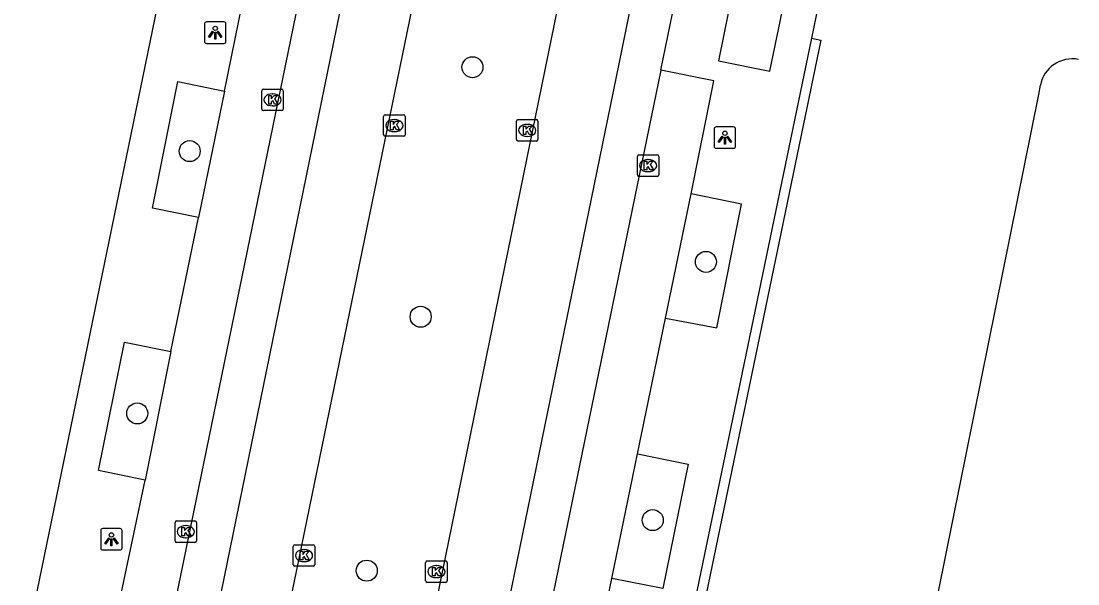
# Model space of a CAD drawing. Extents: x 157692 to 159670, y 381454 to 383289.
# Drawn here: x 158593.18 to 158642.33, y 382544.93 to 382571.12 of the extents above; entities that cross this region are included whole.
import ezdxf

# ---------------------------------------------------------------- set-up
doc = ezdxf.new("R2010")
doc.units = 0
for name, color, linetype in [('IMGEO_Boom', 7, 'Continuous'), ('IMGEO_Erf', 7, 'Continuous'), ('IMGEO_Haag', 7, 'Continuous'), ('IMGEO_Kolk', 7, 'Continuous'), ('IMGEO_Lichtpunt', 7, 'Continuous'), ('IMGEO_Parkeervlak_open', 7, 'Continuous'), ('IMGEO_Rijbaan_lokaal_gesloten', 7, 'Continuous'), ('IMGEO_Voetpad_open', 7, 'Continuous')]:
    doc.layers.add(name, color=color, linetype=linetype)

msp = doc.modelspace()

# ---------------------------------------------------------------- linework, layer by layer
at = {"layer": 'IMGEO_Boom'}
for centre in [(158614.171, 382568.975), (158601.018, 382565.068), (158625.031, 382559.915), (158611.761, 382557.361), (158598.579, 382552.862), (158622.555, 382547.896), (158609.254, 382545.544)]:
    msp.add_circle(centre, 0.489, dxfattribs=at)
at = {"layer": 'IMGEO_Erf'}
msp.add_lwpolyline([(158623.734, 382484.523), (158623.922, 382485.426), (158626.862, 382500), (158640.52, 382567.709), (158640.588, 382568.136)], dxfattribs=at)
msp.add_arc((158642.076, 382567.851), 1.515, 79.2866, 169.1625, dxfattribs=at)
at = {"layer": 'IMGEO_Haag'}
msp.add_lwpolyline([(158629.944, 382570.322), (158630.375, 382570.239), (158613.263, 382487.481), (158618.11, 382486.525), (158618.032, 382486.133), (158612.716, 382487.181)], dxfattribs=at)
at = {"layer": 'IMGEO_Kolk'}
for p, q in [((158604.371, 382567.029), (158604.371, 382567.881)), ((158604.446, 382567.955), (158605.298, 382567.955)), ((158605.372, 382567.881), (158605.372, 382567.029)), ((158604.859, 382567.735), (158604.884, 382567.735)), ((158605.298, 382566.955), (158604.446, 382566.955)), ((158604.882, 382567.175), (158604.857, 382567.175)), ((158610.114, 382566.76), (158610.966, 382566.76)), ((158610.039, 382565.834), (158610.039, 382566.686)), ((158610.527, 382566.54), (158610.552, 382566.54)), ((158611.04, 382566.686), (158611.04, 382565.834)), ((158616.217, 382565.61), (158616.217, 382566.462)), ((158616.292, 382566.536), (158617.144, 382566.536)), ((158616.705, 382566.316), (158616.73, 382566.316)), ((158617.218, 382566.462), (158617.218, 382565.61)), ((158610.55, 382565.98), (158610.525, 382565.98)), ((158610.966, 382565.76), (158610.114, 382565.76)), ((158617.144, 382565.536), (158616.292, 382565.536)), ((158616.728, 382565.756), (158616.703, 382565.756)), ((158621.84, 382563.97), (158621.84, 382564.822)), ((158621.915, 382564.896), (158622.767, 382564.896)), ((158622.841, 382564.822), (158622.841, 382563.97)), ((158622.328, 382564.676), (158622.353, 382564.676)), ((158622.767, 382563.896), (158621.915, 382563.896)), ((158622.351, 382564.116), (158622.326, 382564.116)), ((158600.335, 382546.933), (158600.335, 382547.785)), ((158600.41, 382547.859), (158601.262, 382547.859)), ((158600.823, 382547.639), (158600.848, 382547.639)), ((158601.336, 382547.785), (158601.336, 382546.933)), ((158601.262, 382546.859), (158600.41, 382546.859)), ((158600.846, 382547.079), (158600.821, 382547.079)), ((158605.836, 382545.82), (158605.836, 382546.672)), ((158605.911, 382546.746), (158606.763, 382546.746)), ((158606.837, 382546.672), (158606.837, 382545.82)), ((158606.324, 382546.526), (158606.349, 382546.526)), ((158606.763, 382545.746), (158605.911, 382545.746)), ((158606.347, 382545.966), (158606.322, 382545.966)), ((158611.994, 382545.072), (158611.994, 382545.924)), ((158612.069, 382545.998), (158612.921, 382545.998)), ((158612.482, 382545.778), (158612.507, 382545.778)), ((158612.995, 382545.924), (158612.995, 382545.072)), ((158612.505, 382545.218), (158612.48, 382545.218)), ((158612.921, 382544.998), (158612.069, 382544.998))]:
    msp.add_line(p, q, dxfattribs=at)
for points in [[(158604.371, 382567.029), (158604.371, 382567.881)], [(158604.446, 382567.955), (158605.298, 382567.955)], [(158605.372, 382567.881), (158605.372, 382567.029)], [(158604.692, 382567.655), (158604.815, 382567.655), (158604.815, 382567.504), (158604.945, 382567.655), (158605.109, 382567.655), (158604.963, 382567.504), (158605.116, 382567.255), (158604.964, 382567.255), (158604.879, 382567.419), (158604.815, 382567.352), (158604.815, 382567.255), (158604.692, 382567.255), (158604.692, 382567.655)], [(158605.298, 382566.955), (158604.446, 382566.955)], [(158610.114, 382566.76), (158610.966, 382566.76)], [(158610.039, 382565.834), (158610.039, 382566.686)], [(158610.36, 382566.46), (158610.483, 382566.46), (158610.483, 382566.309), (158610.613, 382566.46), (158610.777, 382566.46), (158610.631, 382566.309), (158610.784, 382566.06), (158610.632, 382566.06), (158610.547, 382566.224), (158610.483, 382566.157), (158610.483, 382566.06), (158610.36, 382566.06), (158610.36, 382566.46)], [(158611.04, 382566.686), (158611.04, 382565.834)], [(158616.217, 382565.61), (158616.217, 382566.462)], [(158616.292, 382566.536), (158617.144, 382566.536)], [(158617.218, 382566.462), (158617.218, 382565.61)], [(158616.538, 382566.236), (158616.661, 382566.236), (158616.661, 382566.085), (158616.791, 382566.236), (158616.955, 382566.236), (158616.809, 382566.085), (158616.962, 382565.836), (158616.81, 382565.836), (158616.725, 382566), (158616.661, 382565.933), (158616.661, 382565.836), (158616.538, 382565.836), (158616.538, 382566.236)], [(158610.966, 382565.76), (158610.114, 382565.76)], [(158617.144, 382565.536), (158616.292, 382565.536)], [(158621.84, 382563.97), (158621.84, 382564.822)], [(158621.915, 382564.896), (158622.767, 382564.896)], [(158622.841, 382564.822), (158622.841, 382563.97)], [(158622.161, 382564.596), (158622.284, 382564.596), (158622.284, 382564.445), (158622.414, 382564.596), (158622.578, 382564.596), (158622.432, 382564.445), (158622.585, 382564.196), (158622.433, 382564.196), (158622.348, 382564.36), (158622.284, 382564.293), (158622.284, 382564.196), (158622.161, 382564.196), (158622.161, 382564.596)], [(158622.767, 382563.896), (158621.915, 382563.896)], [(158600.335, 382546.933), (158600.335, 382547.785)], [(158600.41, 382547.859), (158601.262, 382547.859)], [(158601.336, 382547.785), (158601.336, 382546.933)], [(158600.656, 382547.559), (158600.779, 382547.559), (158600.779, 382547.408), (158600.909, 382547.559), (158601.073, 382547.559), (158600.927, 382547.408), (158601.08, 382547.159), (158600.928, 382547.159), (158600.843, 382547.323), (158600.779, 382547.256), (158600.779, 382547.159), (158600.656, 382547.159), (158600.656, 382547.559)], [(158601.262, 382546.859), (158600.41, 382546.859)], [(158605.836, 382545.82), (158605.836, 382546.672)], [(158605.911, 382546.746), (158606.763, 382546.746)], [(158606.837, 382546.672), (158606.837, 382545.82)], [(158606.157, 382546.446), (158606.28, 382546.446), (158606.28, 382546.295), (158606.41, 382546.446), (158606.574, 382546.446), (158606.428, 382546.295), (158606.581, 382546.046), (158606.429, 382546.046), (158606.344, 382546.21), (158606.28, 382546.143), (158606.28, 382546.046), (158606.157, 382546.046), (158606.157, 382546.446)], [(158606.763, 382545.746), (158605.911, 382545.746)], [(158611.994, 382545.072), (158611.994, 382545.924)], [(158612.069, 382545.998), (158612.921, 382545.998)], [(158612.315, 382545.698), (158612.438, 382545.698), (158612.438, 382545.547), (158612.568, 382545.698), (158612.732, 382545.698), (158612.586, 382545.547), (158612.739, 382545.298), (158612.587, 382545.298), (158612.502, 382545.462), (158612.438, 382545.395), (158612.438, 382545.298), (158612.315, 382545.298), (158612.315, 382545.698)], [(158612.995, 382545.924), (158612.995, 382545.072)], [(158612.921, 382544.998), (158612.069, 382544.998)]]:
    msp.add_lwpolyline(points, dxfattribs=at)
for centre, start, end in [((158604.448, 382567.879), 91.552, 178.448), ((158604.448, 382567.879), 91.552, 178.448), ((158605.296, 382567.879), 1.552, 88.448), ((158605.296, 382567.879), 1.552, 88.448), ((158604.448, 382567.031), 181.552, 268.448), ((158604.448, 382567.031), 181.552, 268.448), ((158605.296, 382567.031), 271.552, 358.448), ((158605.296, 382567.031), 271.552, 358.448), ((158610.116, 382566.684), 91.552, 178.448), ((158610.116, 382566.684), 91.552, 178.448), ((158610.964, 382566.684), 1.552, 88.448), ((158610.964, 382566.684), 1.552, 88.448), ((158616.294, 382566.46), 91.552, 178.448), ((158616.294, 382566.46), 91.552, 178.448), ((158617.142, 382566.46), 1.552, 88.448), ((158617.142, 382566.46), 1.552, 88.448), ((158610.116, 382565.836), 181.552, 268.448), ((158610.116, 382565.836), 181.552, 268.448), ((158610.964, 382565.836), 271.552, 358.448), ((158610.964, 382565.836), 271.552, 358.448), ((158616.294, 382565.612), 181.552, 268.448), ((158616.294, 382565.612), 181.552, 268.448), ((158617.142, 382565.612), 271.552, 358.448), ((158617.142, 382565.612), 271.552, 358.448), ((158621.917, 382564.82), 91.552, 178.448), ((158621.917, 382564.82), 91.552, 178.448), ((158622.765, 382564.82), 1.552, 88.448), ((158622.765, 382564.82), 1.552, 88.448), ((158621.917, 382563.972), 181.552, 268.448), ((158621.917, 382563.972), 181.552, 268.448), ((158622.765, 382563.972), 271.552, 358.448), ((158622.765, 382563.972), 271.552, 358.448), ((158600.412, 382547.783), 91.552, 178.448), ((158600.412, 382547.783), 91.552, 178.448), ((158601.26, 382547.783), 1.552, 88.448), ((158601.26, 382547.783), 1.552, 88.448), ((158600.412, 382546.935), 181.552, 268.448), ((158600.412, 382546.935), 181.552, 268.448), ((158601.26, 382546.935), 271.552, 358.448), ((158601.26, 382546.935), 271.552, 358.448), ((158605.913, 382546.67), 91.552, 178.448), ((158605.913, 382546.67), 91.552, 178.448), ((158606.761, 382546.67), 1.552, 88.448), ((158606.761, 382546.67), 1.552, 88.448), ((158605.913, 382545.822), 181.552, 268.448), ((158605.913, 382545.822), 181.552, 268.448), ((158606.761, 382545.822), 271.552, 358.448), ((158606.761, 382545.822), 271.552, 358.448), ((158612.071, 382545.922), 91.552, 178.448), ((158612.071, 382545.922), 91.552, 178.448), ((158612.919, 382545.922), 1.552, 88.448), ((158612.919, 382545.922), 1.552, 88.448), ((158612.071, 382545.074), 181.552, 268.448), ((158612.071, 382545.074), 181.552, 268.448), ((158612.919, 382545.074), 271.552, 358.448), ((158612.919, 382545.074), 271.552, 358.448)]:
    msp.add_arc(centre, 0.0765, start, end, dxfattribs=at)
for centre, major_axis, ratio, start_param, end_param in [((158604.858, 382567.455), (-0.387, 0.002), 0.722429, 4.712389, 7.853982), ((158604.883, 382567.455), (-0.39, 0.002), 0.717154, 1.570796, 4.712389), ((158610.526, 382566.26), (-0.387, 0.002), 0.722429, 4.712389, 7.853982), ((158610.551, 382566.26), (-0.39, 0.002), 0.717154, 1.570796, 4.712389), ((158616.704, 382566.036), (-0.387, 0.002), 0.722429, 4.712389, 7.853982), ((158616.729, 382566.036), (-0.39, 0.002), 0.717154, 1.570796, 4.712389), ((158622.327, 382564.396), (-0.387, 0.002), 0.722429, 4.712389, 7.853982), ((158622.352, 382564.396), (-0.39, 0.002), 0.717154, 1.570796, 4.712389), ((158600.822, 382547.359), (-0.387, 0.002), 0.722429, 4.712389, 7.853982), ((158600.847, 382547.359), (-0.39, 0.002), 0.717154, 1.570796, 4.712389), ((158606.323, 382546.246), (-0.387, 0.002), 0.722429, 4.712389, 7.853982), ((158606.348, 382546.246), (-0.39, 0.002), 0.717154, 1.570796, 4.712389), ((158612.481, 382545.498), (-0.387, 0.002), 0.722429, 4.712389, 7.853982), ((158612.506, 382545.498), (-0.39, 0.002), 0.717154, 1.570796, 4.712389)]:
    msp.add_ellipse(centre, major_axis=major_axis, ratio=ratio, start_param=start_param, end_param=end_param, dxfattribs=at)
at = {"layer": 'IMGEO_Lichtpunt'}
for p, q in [((158601.707, 382570.987), (158601.707, 382570.18)), ((158601.707, 382570.987), (158601.707, 382570.18)), ((158602.609, 382571.082), (158601.801, 382571.082)), ((158602.609, 382571.082), (158601.801, 382571.082)), ((158602.703, 382570.18), (158602.703, 382570.987)), ((158602.703, 382570.18), (158602.703, 382570.987)), ((158601.801, 382570.086), (158602.609, 382570.086)), ((158601.801, 382570.086), (158602.609, 382570.086)), ((158625.413, 382566.103), (158625.413, 382565.296)), ((158625.413, 382566.103), (158625.413, 382565.296)), ((158626.315, 382566.198), (158625.507, 382566.198)), ((158626.315, 382566.198), (158625.507, 382566.198)), ((158626.409, 382565.296), (158626.409, 382566.103)), ((158626.409, 382565.296), (158626.409, 382566.103)), ((158625.507, 382565.202), (158626.315, 382565.202)), ((158625.507, 382565.202), (158626.315, 382565.202)), ((158596.879, 382547.41), (158596.879, 382546.603)), ((158596.879, 382547.41), (158596.879, 382546.603)), ((158597.781, 382547.505), (158596.973, 382547.505)), ((158597.781, 382547.505), (158596.973, 382547.505)), ((158597.875, 382546.603), (158597.875, 382547.41)), ((158597.875, 382546.603), (158597.875, 382547.41)), ((158596.973, 382546.509), (158597.781, 382546.509)), ((158596.973, 382546.509), (158597.781, 382546.509))]:
    msp.add_line(p, q, dxfattribs=at)
for points in [[(158602.081, 382570.651), (158602.12, 382570.623), (158601.932, 382570.361), (158601.894, 382570.388), (158602.081, 382570.651)], [(158602.183, 382570.603), (158602.23, 382570.603), (158602.23, 382570.281), (158602.183, 382570.281), (158602.183, 382570.603)], [(158602.293, 382570.623), (158602.331, 382570.65), (158602.518, 382570.388), (158602.479, 382570.36), (158602.293, 382570.623)], [(158625.787, 382565.767), (158625.826, 382565.739), (158625.638, 382565.477), (158625.6, 382565.504), (158625.787, 382565.767)], [(158625.889, 382565.719), (158625.936, 382565.719), (158625.936, 382565.397), (158625.889, 382565.397), (158625.889, 382565.719)], [(158625.999, 382565.739), (158626.037, 382565.766), (158626.224, 382565.504), (158626.185, 382565.476), (158625.999, 382565.739)], [(158597.253, 382547.074), (158597.292, 382547.046), (158597.104, 382546.784), (158597.066, 382546.811), (158597.253, 382547.074)], [(158597.355, 382547.026), (158597.402, 382547.026), (158597.402, 382546.704), (158597.355, 382546.704), (158597.355, 382547.026)], [(158597.465, 382547.046), (158597.503, 382547.073), (158597.69, 382546.811), (158597.651, 382546.783), (158597.465, 382547.046)]]:
    msp.add_lwpolyline(points, dxfattribs=at)
for centre in [(158602.206, 382570.785), (158625.912, 382565.901), (158597.378, 382547.208)]:
    msp.add_circle(centre, 0.0994, dxfattribs=at)
for centre, start, end in [((158601.801, 382570.987), 90, 180), ((158601.801, 382570.987), 90, 180), ((158602.609, 382570.987), 0, 90), ((158602.609, 382570.987), 0, 90), ((158601.801, 382570.18), 180, 270), ((158601.801, 382570.18), 180, 270), ((158602.609, 382570.18), 270, 0), ((158602.609, 382570.18), 270, 360), ((158625.507, 382566.103), 90, 180), ((158625.507, 382566.103), 90, 180), ((158626.315, 382566.103), 0, 90), ((158626.315, 382566.103), 0, 90), ((158625.507, 382565.296), 180, 270), ((158625.507, 382565.296), 180, 270), ((158626.315, 382565.296), 270, 0), ((158626.315, 382565.296), 270, 360), ((158596.973, 382547.41), 90, 180), ((158596.973, 382547.41), 90, 180), ((158597.781, 382547.41), 0, 90), ((158597.781, 382547.41), 0, 90), ((158596.973, 382546.603), 180, 270), ((158596.973, 382546.603), 180, 270), ((158597.781, 382546.603), 270, 0), ((158597.781, 382546.603), 270, 360)]:
    msp.add_arc(centre, 0.0946, start, end, dxfattribs=at)
at = {"layer": 'IMGEO_Parkeervlak_open'}
for points in [[(158602.636, 382567.855), (158601.423, 382561.978)], [(158623.152, 382557.29), (158624.339, 382563.087)], [(158600.14, 382555.747), (158598.944, 382549.748)], [(158620.658, 382545.182), (158621.844, 382550.974)]]:
    msp.add_lwpolyline(points, dxfattribs=at)
at = {"layer": 'IMGEO_Rijbaan_lokaal_gesloten'}
for points in [[(158626.897, 382663.441), (158613.919, 382600.583), (158592.124, 382493.966), (158591.78, 382492.336)], [(158595.433, 382493.916), (158602.857, 382530.249), (158630.043, 382662.711)], [(158576.268, 382351.075), (158583.576, 382387.108), (158599.733, 382466.035), (158609.586, 382513.419), (158620.99, 382569.129), (158634.128, 382633.601), (158640.026, 382662.22)], [(158636.448, 382661.463), (158608.734, 382525.736), (158606.442, 382514.546), (158601.938, 382492.559)], [(158611.308, 382597.54), (158600.355, 382544.184), (158590.957, 382498.196)], [(158622.926, 382568.835), (158626.944, 382588.365)], [(158622.926, 382568.835), (158613.381, 382522.385), (158609.698, 382504.237), (158606.359, 382487.935)]]:
    msp.add_lwpolyline(points, dxfattribs=at)
at = {"layer": 'IMGEO_Voetpad_open'}
for points in [[(158573.771, 382488.744), (158582.974, 382491.52), (158584.424, 382498.452), (158584.741, 382500), (158605.785, 382602.291), (158607.565, 382610.759), (158618.747, 382665.89), (158619.614, 382669.95), (158616.516, 382675.097)], [(158639.814, 382617.927), (158631.962, 382579.925), (158631.878, 382579.52), (158631.601, 382578.183), (158630.899, 382574.931), (158630.242, 382571.758), (158629.944, 382570.322)], [(158602.636, 382567.855), (158603.802, 382573.579)], [(158626.338, 382572.889), (158625.612, 382569.265), (158628.001, 382568.784), (158628.742, 382572.393), (158626.338, 382572.889)], [(158629.944, 382570.322), (158615.373, 382500), (158612.801, 382487.59), (158612.716, 382487.181)], [(158624.339, 382563.087), (158625.402, 382568.334), (158622.926, 382568.835)], [(158601.423, 382561.978), (158599.289, 382562.415), (158600.461, 382568.313), (158602.636, 382567.855)], [(158623.152, 382557.29), (158625.532, 382556.841), (158626.69, 382562.607), (158624.339, 382563.087)], [(158600.14, 382555.747), (158601.423, 382561.978)], [(158621.844, 382550.974), (158623.152, 382557.29)], [(158598.944, 382549.748), (158596.769, 382550.199), (158597.987, 382556.174), (158600.14, 382555.747)], [(158621.844, 382550.974), (158624.198, 382550.493), (158623.019, 382544.715), (158620.658, 382545.182)], [(158597.777, 382544.246), (158598.944, 382549.748)], [(158619.48, 382539.476), (158620.658, 382545.182)]]:
    msp.add_lwpolyline(points, dxfattribs=at)

doc.saveas('drawing.dxf')
